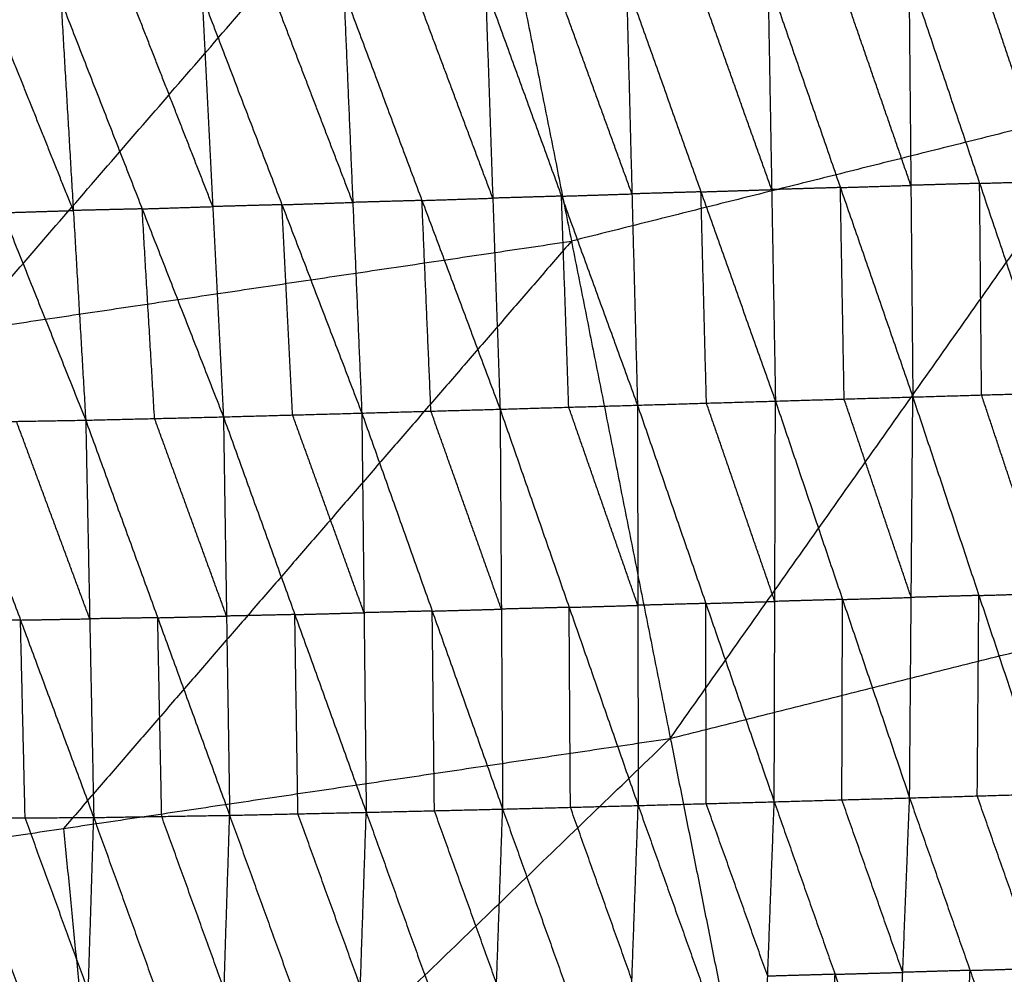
# Model space of a CAD drawing. Header units: millimetres. Extents: x -106 to 110, y -96 to 120.
# Tile 466 of 656: x 13.4 to 19.78, y -68.99 to -62.81. Entities that reach past the tile are written whole.
import ezdxf

# ---------------------------------------------------------------- set-up
doc = ezdxf.new("R2010")
doc.units = ezdxf.units.MM
doc.header["$MEASUREMENT"] = 0
doc.layers.add('Default', color=7, linetype='Continuous', true_color=0x000000)

msp = doc.modelspace()

# ---------------------------------------------------------------- linework, layer by layer
at = {"layer": 'Default'}
for points in [[(17.616, -67.4605, 5.5886), (20.5173, -63.3544, 5.1322), (23.4186, -59.2483, 4.6759)], [(9.7558, -68.6264, 5.5886), (13.0456, -64.8245, 5.1322), (16.3354, -61.0226, 4.6759)], [(16.3354, -61.0226, 4.6759), (16.9757, -64.2415, 5.1322), (17.616, -67.4605, 5.5886)], [(18.2725, -63.9081, -1.2613), (18.0312, -63.2309, -1.3267), (17.7899, -62.5538, -1.3922)], [(18.2482, -62.5392, -1.376), (18.2725, -63.9081, -1.2613), (18.2967, -65.277, -1.1466)], [(18.2482, -62.5392, -1.376), (18.7174, -63.8948, -1.241), (19.1866, -65.2505, -1.106)], [(19.174, -63.8806, -1.224), (18.9394, -63.2028, -1.2915), (18.7048, -62.525, -1.359)], [(19.1613, -62.5108, -1.342), (19.174, -63.8806, -1.224), (19.1866, -65.2505, -1.106)], [(19.1613, -62.5108, -1.342), (19.619, -63.8676, -1.2039), (20.0768, -65.2245, -1.0659)], [(20.076, -63.8539, -1.1867), (19.8471, -63.1754, -1.2558), (19.6182, -62.497, -1.3248)], [(16.4662, -63.9636, -1.3297), (16.2132, -63.288, -1.3894), (15.9603, -62.6124, -1.4492)], [(16.419, -62.5976, -1.4372), (16.4662, -63.9636, -1.3297), (16.5134, -65.3295, -1.2222)], [(16.419, -62.5976, -1.4372), (16.9111, -63.9506, -1.3116), (17.4032, -65.3035, -1.186)], [(17.3674, -63.9359, -1.2972), (17.1214, -63.2595, -1.3599), (16.8753, -62.583, -1.4227)], [(17.3317, -62.5683, -1.4083), (17.3674, -63.9359, -1.2972), (17.4032, -65.3035, -1.186)], [(17.3317, -62.5683, -1.4083), (17.8142, -63.9226, -1.2775), (18.2967, -65.277, -1.1466)], [(14.6529, -64.0181, -1.3789), (14.3898, -63.3449, -1.4312), (14.1267, -62.6717, -1.4836)], [(14.584, -62.657, -1.479), (14.6529, -64.0181, -1.3789), (14.7217, -65.3792, -1.2787)], [(14.584, -62.657, -1.479), (15.101, -64.0058, -1.3664), (15.6179, -65.3547, -1.2538)], [(15.5597, -63.9909, -1.3575), (15.3012, -63.3165, -1.4138), (15.0428, -62.6421, -1.4701)], [(15.5015, -62.6271, -1.4613), (15.5597, -63.9909, -1.3575), (15.6179, -65.3547, -1.2538)], [(15.5015, -62.6271, -1.4613), (16.0074, -63.9783, -1.3417), (16.5134, -65.3295, -1.2222)], [(12.754, -62.715, -1.4871), (13.2919, -64.0578, -1.3911), (13.8298, -65.4006, -1.2951)], [(13.7496, -64.0435, -1.3917), (13.4806, -63.3721, -1.4397), (13.2117, -62.7007, -1.4877)], [(13.6693, -62.6864, -1.4882), (13.7496, -64.0435, -1.3917), (13.8298, -65.4006, -1.2951)], [(13.6693, -62.6864, -1.4882), (14.1955, -64.0328, -1.3835), (14.7217, -65.3792, -1.2787)], [(20.5173, -63.3544, 5.1322), (18.7465, -63.798, 5.1322), (16.9757, -64.2415, 5.1322)], [(18.7174, -63.8948, -1.241), (18.4949, -63.9014, -1.2512), (18.2725, -63.9081, -1.2613)], [(18.7174, -63.8948, -1.241), (18.9457, -63.8877, -1.2325), (19.174, -63.8806, -1.224)], [(18.7417, -65.2637, -1.1263), (18.7296, -64.5793, -1.1837), (18.7174, -63.8948, -1.241)], [(19.619, -63.8676, -1.2039), (19.3965, -63.8741, -1.214), (19.174, -63.8806, -1.224)], [(19.619, -63.8676, -1.2039), (19.8475, -63.8607, -1.1953), (20.076, -63.8539, -1.1867)], [(19.6317, -65.2375, -1.0859), (19.6254, -64.5525, -1.1449), (19.619, -63.8676, -1.2039)], [(16.9111, -63.9506, -1.3116), (16.6886, -63.9571, -1.3206), (16.4662, -63.9636, -1.3297)], [(16.9111, -63.9506, -1.3116), (17.1393, -63.9433, -1.3044), (17.3674, -63.9359, -1.2972)], [(16.9583, -65.3165, -1.2041), (16.9347, -64.6336, -1.2578), (16.9111, -63.9506, -1.3116)], [(17.8142, -63.9226, -1.2775), (17.5908, -63.9293, -1.2873), (17.3674, -63.9359, -1.2972)], [(17.8142, -63.9226, -1.2775), (18.0433, -63.9154, -1.2694), (18.2725, -63.9081, -1.2613)], [(17.85, -65.2902, -1.1663), (17.8321, -64.6064, -1.2219), (17.8142, -63.9226, -1.2775)], [(14.1955, -64.0328, -1.3835), (14.4242, -64.0254, -1.3812), (14.6529, -64.0181, -1.3789)], [(15.101, -64.0058, -1.3664), (14.8769, -64.012, -1.3726), (14.6529, -64.0181, -1.3789)], [(15.101, -64.0058, -1.3664), (15.3304, -63.9984, -1.362), (15.5597, -63.9909, -1.3575)], [(15.1698, -65.3669, -1.2663), (15.1354, -64.6864, -1.3163), (15.101, -64.0058, -1.3664)], [(16.0074, -63.9783, -1.3417), (15.7836, -63.9846, -1.3496), (15.5597, -63.9909, -1.3575)], [(16.0074, -63.9783, -1.3417), (16.2368, -63.9709, -1.3357), (16.4662, -63.9636, -1.3297)], [(16.0656, -65.3421, -1.238), (16.0365, -64.6602, -1.2899), (16.0074, -63.9783, -1.3417)], [(13.2919, -64.0578, -1.3911), (13.5207, -64.0506, -1.3914), (13.7496, -64.0435, -1.3917)], [(14.1955, -64.0328, -1.3835), (13.9725, -64.0381, -1.3876), (13.7496, -64.0435, -1.3917)], [(14.2758, -65.3899, -1.2869), (14.2357, -64.7113, -1.3352), (14.1955, -64.0328, -1.3835)], [(13.0456, -64.8245, 5.1322), (15.0106, -64.533, 5.1322), (16.9757, -64.2415, 5.1322)], [(16.9757, -64.2415, 5.1322), (15.3308, -66.1425, 5.3604), (13.6859, -68.0435, 5.5886)], [(19.1866, -65.2505, -1.106), (19.6317, -65.2375, -1.0859), (20.0768, -65.2245, -1.0659)], [(17.4032, -65.3035, -1.186), (17.85, -65.2902, -1.1663), (18.2967, -65.277, -1.1466)], [(18.2928, -66.5739, -0.7272), (18.0714, -65.9321, -0.9467), (17.85, -65.2902, -1.1663)], [(18.2888, -67.8708, -0.3077), (18.2928, -66.5739, -0.7272), (18.2967, -65.277, -1.1466)], [(18.2967, -65.277, -1.1466), (18.7417, -65.2637, -1.1263), (19.1866, -65.2505, -1.106)], [(18.2967, -65.277, -1.1466), (18.7311, -66.5613, -0.7056), (19.1656, -67.8457, -0.2646)], [(19.1761, -66.5481, -0.6853), (18.9589, -65.9059, -0.9058), (18.7417, -65.2637, -1.1263)], [(19.1656, -67.8457, -0.2646), (19.1761, -66.5481, -0.6853), (19.1866, -65.2505, -1.106)], [(19.1866, -65.2505, -1.106), (19.6144, -66.5354, -0.6637), (20.0422, -67.8203, -0.2213)], [(20.0595, -66.5224, -0.6436), (19.8456, -65.8799, -0.8648), (19.6317, -65.2375, -1.0859)], [(14.7217, -65.3792, -1.2787), (15.1698, -65.3669, -1.2663), (15.6179, -65.3547, -1.2538)], [(15.6179, -65.3547, -1.2538), (16.0656, -65.3421, -1.238), (16.5134, -65.3295, -1.2222)], [(15.6179, -65.3547, -1.2538), (15.6323, -66.6469, -0.8377), (15.6466, -67.9391, -0.4215)], [(15.6179, -65.3547, -1.2538), (16.074, -66.6364, -0.8207), (16.53, -67.918, -0.3877)], [(16.5217, -66.6238, -0.8049), (16.2937, -65.9829, -1.0214), (16.0656, -65.3421, -1.238)], [(16.5134, -65.3295, -1.2222), (16.9583, -65.3165, -1.2041), (17.4032, -65.3035, -1.186)], [(16.5134, -65.3295, -1.2222), (16.5217, -66.6238, -0.8049), (16.53, -67.918, -0.3877)], [(16.5134, -65.3295, -1.2222), (16.9607, -66.6123, -0.7858), (17.4079, -67.8951, -0.3493)], [(17.4056, -66.5993, -0.7677), (17.1819, -65.9579, -0.9859), (16.9583, -65.3165, -1.2041)], [(17.4032, -65.3035, -1.186), (17.4056, -66.5993, -0.7677), (17.4079, -67.8951, -0.3493)], [(17.4032, -65.3035, -1.186), (17.846, -66.5871, -0.7469), (18.2888, -67.8708, -0.3077)], [(12.9329, -65.4158, -1.3012), (13.3814, -65.4082, -1.2981), (13.8298, -65.4006, -1.2951)], [(12.9329, -65.4158, -1.3012), (13.4074, -66.6943, -0.8851), (13.8818, -67.9727, -0.469)], [(13.8558, -66.6866, -0.882), (13.6186, -66.0474, -1.0901), (13.3814, -65.4082, -1.2981)], [(13.8298, -65.4006, -1.2951), (14.2758, -65.3899, -1.2869), (14.7217, -65.3792, -1.2787)], [(13.8298, -65.4006, -1.2951), (13.8558, -66.6866, -0.882), (13.8818, -67.9727, -0.469)], [(13.8298, -65.4006, -1.2951), (14.296, -66.6795, -0.8721), (14.7621, -67.9584, -0.4491)], [(14.7419, -66.6688, -0.8639), (14.5088, -66.0293, -1.0754), (14.2758, -65.3899, -1.2869)], [(14.7217, -65.3792, -1.2787), (14.7419, -66.6688, -0.8639), (14.7621, -67.9584, -0.4491)], [(14.7217, -65.3792, -1.2787), (15.1842, -66.6591, -0.8501), (15.6466, -67.9391, -0.4215)], [(15.6323, -66.6469, -0.8377), (15.401, -66.0069, -1.052), (15.1698, -65.3669, -1.2663)], [(17.616, -67.4605, 5.5886), (21.47, -66.4951, 5.5886), (25.324, -65.5297, 5.5886)], [(18.7644, -73.234, 6.9532), (22.0442, -69.3819, 6.2709), (25.324, -65.5297, 5.5886)], [(18.7311, -66.5613, -0.7056), (18.512, -66.5676, -0.7164), (18.2928, -66.5739, -0.7272)], [(18.7272, -67.8582, -0.2862), (18.7292, -67.2098, -0.4959), (18.7311, -66.5613, -0.7056)], [(18.7311, -66.5613, -0.7056), (18.9536, -66.5547, -0.6955), (19.1761, -66.5481, -0.6853)], [(19.6144, -66.5354, -0.6637), (19.3953, -66.5417, -0.6745), (19.1761, -66.5481, -0.6853)], [(19.6039, -67.833, -0.243), (19.6091, -67.1842, -0.4533), (19.6144, -66.5354, -0.6637)], [(19.6144, -66.5354, -0.6637), (19.8369, -66.5289, -0.6536), (20.0595, -66.5224, -0.6436)], [(16.074, -66.6364, -0.8207), (15.8531, -66.6416, -0.8292), (15.6323, -66.6469, -0.8377)], [(16.074, -66.6364, -0.8207), (16.2978, -66.6301, -0.8128), (16.5217, -66.6238, -0.8049)], [(16.0883, -67.9286, -0.4046), (16.0811, -67.2825, -0.6127), (16.074, -66.6364, -0.8207)], [(16.9607, -66.6123, -0.7858), (16.7412, -66.618, -0.7953), (16.5217, -66.6238, -0.8049)], [(16.9607, -66.6123, -0.7858), (17.1831, -66.6058, -0.7767), (17.4056, -66.5993, -0.7677)], [(16.969, -67.9066, -0.3685), (16.9648, -67.2595, -0.5771), (16.9607, -66.6123, -0.7858)], [(17.846, -66.5871, -0.7469), (17.6258, -66.5932, -0.7573), (17.4056, -66.5993, -0.7677)], [(17.846, -66.5871, -0.7469), (18.0694, -66.5805, -0.737), (18.2928, -66.5739, -0.7272)], [(17.8484, -67.8829, -0.3285), (17.8472, -67.235, -0.5377), (17.846, -66.5871, -0.7469)], [(13.4074, -66.6943, -0.8851), (13.1852, -66.6952, -0.8879), (12.9631, -66.6962, -0.8907)], [(13.4074, -66.6943, -0.8851), (13.6316, -66.6904, -0.8835), (13.8558, -66.6866, -0.882)], [(13.4375, -67.9746, -0.4746), (13.4224, -67.3344, -0.6799), (13.4074, -66.6943, -0.8851)], [(14.296, -66.6795, -0.8721), (14.0759, -66.683, -0.8771), (13.8558, -66.6866, -0.882)], [(14.296, -66.6795, -0.8721), (14.5189, -66.6741, -0.868), (14.7419, -66.6688, -0.8639)], [(14.322, -67.9655, -0.459), (14.309, -67.3225, -0.6656), (14.296, -66.6795, -0.8721)], [(15.1842, -66.6591, -0.8501), (14.963, -66.664, -0.857), (14.7419, -66.6688, -0.8639)], [(15.1842, -66.6591, -0.8501), (15.4082, -66.653, -0.8439), (15.6323, -66.6469, -0.8377)], [(15.2043, -67.9487, -0.4353), (15.1942, -67.3039, -0.6427), (15.1842, -66.6591, -0.8501)], [(9.7558, -68.6264, 5.5886), (13.6859, -68.0435, 5.5886), (17.616, -67.4605, 5.5886)], [(10.3328, -74.4847, 6.9532), (13.9744, -70.9726, 6.2709), (17.616, -67.4605, 5.5886)], [(17.616, -67.4605, 5.5886), (18.1902, -70.3472, 6.2709), (18.7644, -73.234, 6.9532)], [(18.2888, -67.8708, -0.3077), (18.7272, -67.8582, -0.2862), (19.1656, -67.8457, -0.2646)], [(19.0766, -70.1045, 1.301), (19.1211, -68.9751, 0.5182), (19.1656, -67.8457, -0.2646)], [(19.1656, -67.8457, -0.2646), (19.6039, -67.833, -0.243), (20.0422, -67.8203, -0.2213)], [(19.1656, -67.8457, -0.2646), (19.5572, -68.9622, 0.5403), (19.9488, -70.0787, 1.3453)], [(19.9955, -68.9495, 0.562), (19.7997, -68.3913, 0.1595), (19.6039, -67.833, -0.243)], [(16.53, -67.918, -0.3877), (16.969, -67.9066, -0.3685), (17.4079, -67.8951, -0.3493)], [(17.3673, -69.024, 0.4339), (17.1681, -68.4653, 0.0327), (16.969, -67.9066, -0.3685)], [(17.3267, -70.1529, 1.2172), (17.3673, -69.024, 0.4339), (17.4079, -67.8951, -0.3493)], [(17.4079, -67.8951, -0.3493), (17.8484, -67.8829, -0.3285), (18.2888, -67.8708, -0.3077)], [(17.4079, -67.8951, -0.3493), (17.8061, -69.0122, 0.4544), (18.2042, -70.1293, 1.2581)], [(18.2465, -69, 0.4752), (18.0475, -68.4415, 0.0733), (17.8484, -67.8829, -0.3285)], [(18.2042, -70.1293, 1.2581), (18.2465, -69, 0.4752), (18.2888, -67.8708, -0.3077)], [(18.2888, -67.8708, -0.3077), (18.6827, -68.9876, 0.4966), (19.0766, -70.1045, 1.301)], [(19.1211, -68.9751, 0.5182), (18.9241, -68.4166, 0.116), (18.7272, -67.8582, -0.2862)], [(12.9932, -67.9766, -0.4803), (13.4375, -67.9746, -0.4746), (13.8818, -67.9727, -0.469)], [(13.8466, -69.097, 0.3122), (13.642, -68.5358, -0.0812), (13.4375, -67.9746, -0.4746)], [(13.8113, -70.2213, 1.0934), (13.8466, -69.097, 0.3122), (13.8818, -67.9727, -0.469)], [(13.8818, -67.9727, -0.469), (14.322, -67.9655, -0.459), (14.7621, -67.9584, -0.4491)], [(13.8818, -67.9727, -0.469), (14.2858, -69.0914, 0.3239), (14.6898, -70.2102, 1.1167)], [(14.7259, -69.0843, 0.3338), (14.5239, -68.5249, -0.0626), (14.322, -67.9655, -0.459)], [(14.6898, -70.2102, 1.1167), (14.7259, -69.0843, 0.3338), (14.7621, -67.9584, -0.4491)], [(14.7621, -67.9584, -0.4491), (15.2043, -67.9487, -0.4353), (15.6466, -67.9391, -0.4215)], [(14.7621, -67.9584, -0.4491), (15.1664, -69.076, 0.3483), (15.5708, -70.1936, 1.1457)], [(15.6087, -69.0663, 0.3621), (15.4065, -68.5075, -0.0366), (15.2043, -67.9487, -0.4353)], [(15.5708, -70.1936, 1.1457), (15.6087, -69.0663, 0.3621), (15.6466, -67.9391, -0.4215)], [(15.6466, -67.9391, -0.4215), (16.0883, -67.9286, -0.4046), (16.53, -67.918, -0.3877)], [(15.6466, -67.9391, -0.4215), (16.0488, -69.0568, 0.379), (16.451, -70.1744, 1.1795)], [(16.4905, -69.0462, 0.3959), (16.2894, -68.4874, -0.0043), (16.0883, -67.9286, -0.4046)], [(16.451, -70.1744, 1.1795), (16.4905, -69.0462, 0.3959), (16.53, -67.918, -0.3877)], [(16.53, -67.918, -0.3877), (16.9283, -69.0354, 0.4148), (17.3267, -70.1529, 1.2172)], [(12.9932, -67.9766, -0.4803), (13.4023, -69.0989, 0.3065), (13.8113, -70.2213, 1.0934)], [(13.6859, -68.0435, 5.5886), (13.8301, -69.508, 5.9297), (13.9744, -70.9726, 6.2709)], [(18.6827, -68.9876, 0.4966), (18.4646, -68.9938, 0.4859), (18.2465, -69, 0.4752)], [(18.6404, -70.1169, 1.2795), (18.6616, -69.5523, 0.8881), (18.6827, -68.9876, 0.4966)], [(18.6827, -68.9876, 0.4966), (18.9019, -68.9813, 0.5074), (19.1211, -68.9751, 0.5182)], [(19.5572, -68.9622, 0.5403), (19.3391, -68.9686, 0.5292), (19.1211, -68.9751, 0.5182)], [(19.5127, -70.0916, 1.3231), (19.5349, -69.5269, 0.9317), (19.5572, -68.9622, 0.5403)], [(19.5572, -68.9622, 0.5403), (19.7763, -68.9559, 0.5511), (19.9955, -68.9495, 0.562)]]:
    msp.add_open_spline(points, degree=2, dxfattribs=at)

doc.saveas('drawing.dxf')
